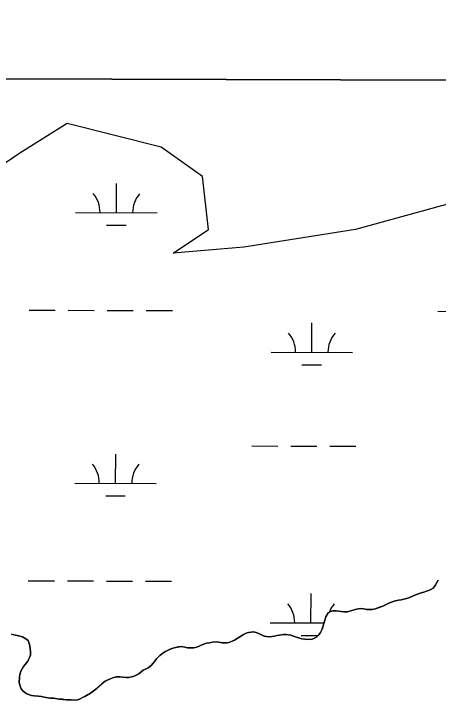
# Model space of a CAD drawing. Extents: x 3161514 to 3199414, y 831166 to 856601.
# Drawn here: x 3194683 to 3195204, y 853962 to 854820 of the extents above; entities that cross this region are included whole.
import ezdxf

# ---------------------------------------------------------------- set-up
doc = ezdxf.new("R2010")
doc.units = 0
for name, color, linetype in [('V-GRID-FRAM', 7, 'Continuous'), ('V-SITE-VEGE', 7, 'Continuous'), ('V-TOPO-SHOR', 7, 'Continuous'), ('V-WETL-SWMP', 7, 'Continuous')]:
    doc.layers.add(name, color=color, linetype=linetype)

msp = doc.modelspace()

# ---------------------------------------------------------------- linework, layer by layer
at = {"layer": 'V-GRID-FRAM'}
msp.add_lwpolyline([(3165761.05, 854820.03), (3197144.33, 854733.31), (3197102.01, 836546.11), (3165702.85, 836632.88), (3165761.05, 854820.03)], dxfattribs=at)
at = {"layer": 'V-SITE-VEGE'}
for p, q in [((3197118.26, 854733.38), (3193473.21, 854743.45)), ((3195200.79, 854117.34), (3195202.92, 854121.29)), ((3195202.92, 854121.29), (3195204.23, 854124.08)), ((3195186.84, 854109.43), (3195191.44, 854110.91)), ((3195191.44, 854110.91), (3195194.73, 854112.23)), ((3195194.73, 854112.23), (3195198.17, 854114.37)), ((3195198.17, 854114.37), (3195200.79, 854117.34)), ((3195165.34, 854101.33), (3195168.46, 854102.33)), ((3195168.46, 854102.33), (3195173.05, 854104.31)), ((3195173.05, 854104.31), (3195175.84, 854105.46)), ((3195175.84, 854105.46), (3195178.96, 854106.62)), ((3195178.96, 854106.62), (3195182.25, 854108.1)), ((3195182.25, 854108.1), (3195186.84, 854109.43)), ((3195136.27, 854092.24), (3195140.37, 854094.05)), ((3195140.37, 854094.05), (3195143.98, 854095.7)), ((3195143.98, 854095.7), (3195147.27, 854096.86)), ((3195147.27, 854096.86), (3195150.55, 854098.18)), ((3195150.55, 854098.18), (3195155.48, 854099.5)), ((3195155.48, 854099.5), (3195159.09, 854099.84)), ((3195159.09, 854099.84), (3195165.34, 854101.33)), ((3195069.25, 854083.72), (3195071.71, 854085.21)), ((3195071.71, 854085.21), (3195071.87, 854085.37)), ((3195071.87, 854085.37), (3195075.16, 854086.2)), ((3195075.16, 854086.2), (3195079.26, 854086.54)), ((3195079.26, 854086.54), (3195085.18, 854085.4)), ((3195085.18, 854085.4), (3195089.13, 854084.91)), ((3195089.13, 854084.91), (3195092.91, 854085.09)), ((3195092.91, 854085.09), (3195098.16, 854086.58)), ((3195098.16, 854086.58), (3195101.12, 854087.73)), ((3195101.12, 854087.73), (3195104.24, 854088.56)), ((3195104.24, 854088.56), (3195109, 854089.22)), ((3195109, 854089.22), (3195113.11, 854088.74)), ((3195113.11, 854088.74), (3195116.23, 854088.09)), ((3195116.23, 854088.09), (3195123.3, 854087.78)), ((3195123.3, 854087.78), (3195127.41, 854088.93)), ((3195127.41, 854088.93), (3195132.16, 854090.75)), ((3195132.16, 854090.75), (3195136.27, 854092.24)), ((3195062.87, 854066.79), (3195066.3, 854078.96)), ((3195066.3, 854078.96), (3195069.25, 854083.72)), ((3194968.41, 854058.71), (3194971.53, 854059.71)), ((3194971.53, 854059.71), (3194978.1, 854060.54)), ((3194978.1, 854060.54), (3194981.88, 854059.4)), ((3194981.88, 854059.4), (3194986.65, 854057.11)), ((3195057.8, 854056.75), (3195059.93, 854059.88)), ((3195059.93, 854059.88), (3195061.73, 854063.66)), ((3195061.73, 854063.66), (3195062.87, 854066.79)), ((3194680.21, 854057.82), (3194683.33, 854056.67)), ((3194683.33, 854056.67), (3194687.11, 854056.02)), ((3194687.11, 854056.02), (3194690.56, 854055.21)), ((3194690.56, 854055.21), (3194693.69, 854054.23)), ((3194693.69, 854054.23), (3194697.8, 854052.1)), ((3194697.8, 854052.1), (3194700.93, 854049.81)), ((3194951.5, 854048.99), (3194954.3, 854050.47)), ((3194954.3, 854050.47), (3194958.89, 854053.11)), ((3194958.89, 854053.11), (3194962.83, 854055.75)), ((3194962.83, 854055.75), (3194965.45, 854057.23)), ((3194965.45, 854057.23), (3194968.41, 854058.71)), ((3194986.65, 854057.11), (3194990.6, 854055.31)), ((3194990.6, 854055.31), (3194990.93, 854055.15)), ((3194990.93, 854055.15), (3194993.56, 854054.66)), ((3194993.56, 854054.66), (3194997.5, 854054.5)), ((3194997.5, 854054.5), (3195003.25, 854055)), ((3195003.25, 854055), (3195006.37, 854055.83)), ((3195006.37, 854055.83), (3195009.49, 854056.5)), ((3195009.49, 854056.5), (3195014.25, 854057.33)), ((3195014.25, 854057.33), (3195017.38, 854057.33)), ((3195017.38, 854057.33), (3195023.62, 854056.52)), ((3195023.62, 854056.52), (3195026.75, 854055.38)), ((3195026.75, 854055.38), (3195030.36, 854054.07)), ((3195030.36, 854054.07), (3195033.32, 854053.09)), ((3195033.32, 854053.09), (3195036.94, 854051.95)), ((3195036.94, 854051.95), (3195040.56, 854051.63)), ((3195040.56, 854051.63), (3195045.98, 854050.98)), ((3195045.98, 854050.98), (3195049.59, 854051.65)), ((3195049.59, 854051.65), (3195052.38, 854052.8)), ((3195052.38, 854052.8), (3195055.34, 854054.45)), ((3195055.34, 854054.45), (3195057.8, 854056.75)), ((3194700.93, 854049.81), (3194702.58, 854045.04)), ((3194702.58, 854045.04), (3194703.41, 854040.45)), ((3194881.69, 854041.46), (3194885.46, 854041.96)), ((3194885.46, 854041.96), (3194888.58, 854042.29)), ((3194888.58, 854042.29), (3194893.35, 854041.64)), ((3194907.98, 854041.84), (3194911.59, 854043.32)), ((3194911.59, 854043.32), (3194916.02, 854045.3)), ((3194916.02, 854045.3), (3194919.8, 854046.46)), ((3194919.8, 854046.46), (3194923.41, 854047.12)), ((3194923.41, 854047.12), (3194927.35, 854047.95)), ((3194927.35, 854047.95), (3194932.44, 854048.13)), ((3194932.44, 854048.13), (3194939.68, 854046.99)), ((3194939.68, 854046.99), (3194943.29, 854046.84)), ((3194943.29, 854046.84), (3194944.44, 854047)), ((3194944.44, 854047), (3194947.23, 854047.34)), ((3194947.23, 854047.34), (3194951.5, 854048.99)), ((3194703.41, 854040.45), (3194703.75, 854035.52)), ((3194703.75, 854035.52), (3194703.43, 854031.57)), ((3194862.64, 854031.56), (3194866.25, 854034.36)), ((3194866.25, 854034.36), (3194869.37, 854036.5)), ((3194869.37, 854036.5), (3194874.29, 854038.98)), ((3194874.29, 854038.98), (3194877.25, 854040.13)), ((3194877.25, 854040.13), (3194881.69, 854041.46)), ((3194893.35, 854041.64), (3194896.31, 854040.99)), ((3194896.31, 854040.99), (3194899.76, 854040.67)), ((3194899.76, 854040.67), (3194904.2, 854041.01)), ((3194904.2, 854041.01), (3194907.98, 854041.84)), ((3194701.79, 854027.3), (3194700.32, 854024.67)), ((3194703.43, 854031.57), (3194701.79, 854027.3)), ((3194856.41, 854024.48), (3194858.22, 854027.28)), ((3194858.22, 854027.28), (3194859.69, 854028.59)), ((3194859.69, 854028.59), (3194860.51, 854029.42)), ((3194860.51, 854029.42), (3194862.64, 854031.56)), ((3194695.08, 854017.75), (3194691.8, 854012.16)), ((3194697.04, 854020.55), (3194695.08, 854017.75)), ((3194700.32, 854024.67), (3194697.04, 854020.55)), ((3194844.77, 854014.6), (3194848.22, 854016.25)), ((3194848.22, 854016.25), (3194851.99, 854019.05)), ((3194851.99, 854019.05), (3194854.45, 854021.85)), ((3194854.45, 854021.85), (3194856.41, 854024.48)), ((3194690.49, 854008.05), (3194690.01, 854004.93)), ((3194691.8, 854012.16), (3194690.49, 854008.05)), ((3194830.98, 854006.03), (3194836.73, 854009)), ((3194836.73, 854009), (3194839.51, 854011.3)), ((3194839.51, 854011.3), (3194841.98, 854013.28)), ((3194841.98, 854013.28), (3194844.77, 854014.6)), ((3194690.01, 854004.93), (3194689.85, 853998.36)), ((3194794.19, 853998.89), (3194795.5, 853999.71)), ((3194795.5, 853999.71), (3194796.33, 854000.21)), ((3194796.33, 854000.21), (3194800.76, 854002.35)), ((3194800.76, 854002.35), (3194804.7, 854004)), ((3194804.7, 854004), (3194808.97, 854005.16)), ((3194808.97, 854005.16), (3194813.24, 854005.33)), ((3194813.24, 854005.33), (3194817.18, 854004.85)), ((3194817.18, 854004.85), (3194820.96, 854004.53)), ((3194820.96, 854004.53), (3194824.08, 854004.54)), ((3194824.08, 854004.54), (3194827.7, 854005.04)), ((3194827.7, 854005.04), (3194830.98, 854006.03)), ((3194689.85, 853998.36), (3194691.01, 853993.76)), ((3194691.01, 853993.76), (3194692.33, 853990.47)), ((3194692.33, 853990.47), (3194694.31, 853988.01)), ((3194782.21, 853988.68), (3194785.5, 853991.48)), ((3194785.5, 853991.48), (3194791.24, 853996.42)), ((3194791.24, 853996.42), (3194794.19, 853998.89)), ((3194694.31, 853988.01), (3194696.62, 853986.05)), ((3194696.62, 853986.05), (3194699.25, 853984.41)), ((3194699.25, 853984.41), (3194704.84, 853982.28)), ((3194704.84, 853982.28), (3194707.96, 853981.96)), ((3194707.96, 853981.96), (3194713.38, 853981.64)), ((3194770.24, 853981.1), (3194777.46, 853985.06)), ((3194777.46, 853985.06), (3194782.21, 853988.68)), ((3194713.38, 853981.64), (3194717.33, 853980.83)), ((3194717.33, 853980.83), (3194720.29, 853980.01)), ((3194720.29, 853980.01), (3194725.22, 853979.36)), ((3194725.22, 853979.36), (3194728.34, 853979.04)), ((3194728.34, 853979.04), (3194732.29, 853978.88)), ((3194732.29, 853978.88), (3194738.7, 853977.91)), ((3194738.7, 853977.91), (3194742.8, 853977.59)), ((3194742.8, 853977.59), (3194747.57, 853977.11)), ((3194747.57, 853977.11), (3194753.49, 853976.79)), ((3194753.49, 853976.79), (3194757.59, 853976.47)), ((3194757.59, 853976.47), (3194761.7, 853977.14)), ((3194761.7, 853977.14), (3194764.49, 853978.29)), ((3194764.49, 853978.29), (3194767.61, 853979.61)), ((3194767.61, 853979.61), (3194770.24, 853981.1))]:
    msp.add_line(p, q, dxfattribs=at)
at = {"layer": 'V-TOPO-SHOR'}
for points in [[(3195204.23, 854124.08), (3195202.92, 854121.29), (3195200.79, 854117.34), (3195198.17, 854114.38), (3195194.73, 854112.23), (3195191.44, 854110.91), (3195186.84, 854109.43), (3195182.25, 854108.1), (3195178.96, 854106.62), (3195175.84, 854105.46), (3195173.05, 854104.31), (3195168.46, 854102.33), (3195165.33, 854101.33), (3195159.09, 854099.84), (3195155.48, 854099.5), (3195150.55, 854098.18), (3195147.27, 854096.86), (3195143.98, 854095.7), (3195140.37, 854094.05), (3195136.27, 854092.24), (3195132.16, 854090.75), (3195127.4, 854088.93), (3195123.3, 854087.78), (3195116.23, 854088.09), (3195113.11, 854088.74), (3195109, 854089.22), (3195104.24, 854088.56), (3195101.12, 854087.73), (3195098.16, 854086.58), (3195092.91, 854085.09), (3195089.13, 854084.91), (3195085.18, 854085.4), (3195079.26, 854086.54), (3195075.16, 854086.2), (3195071.87, 854085.37), (3195071.71, 854085.21), (3195069.25, 854083.72), (3195066.3, 854078.96), (3195062.87, 854066.79), (3195061.73, 854063.66), (3195059.93, 854059.88), (3195057.8, 854056.75), (3195055.34, 854054.45), (3195052.38, 854052.8), (3195049.59, 854051.65), (3195045.98, 854050.98), (3195040.56, 854051.63), (3195036.94, 854051.95), (3195033.32, 854053.09), (3195030.36, 854054.07), (3195026.75, 854055.38), (3195023.62, 854056.52), (3195017.38, 854057.33), (3195014.25, 854057.33), (3195009.49, 854056.5), (3195006.37, 854055.83), (3195003.25, 854055), (3194997.5, 854054.5), (3194993.56, 854054.66), (3194990.93, 854055.15), (3194990.6, 854055.31), (3194986.65, 854057.11), (3194981.88, 854059.4), (3194978.1, 854060.54), (3194971.53, 854059.71), (3194968.41, 854058.71), (3194965.45, 854057.23), (3194962.83, 854055.75), (3194958.89, 854053.11), (3194954.29, 854050.47), (3194951.5, 854048.99), (3194947.23, 854047.34), (3194944.44, 854047), (3194943.29, 854046.84), (3194939.68, 854046.99), (3194932.44, 854048.13), (3194927.35, 854047.95), (3194923.41, 854047.12), (3194919.8, 854046.46), (3194916.02, 854045.3), (3194911.59, 854043.32), (3194907.98, 854041.84), (3194904.2, 854041.01), (3194899.76, 854040.67), (3194896.31, 854040.99)], [(3194896.31, 854040.99), (3194893.35, 854041.64), (3194888.58, 854042.29), (3194885.46, 854041.96), (3194881.69, 854041.46), (3194877.25, 854040.13), (3194874.29, 854038.98), (3194869.37, 854036.5), (3194866.25, 854034.36), (3194862.64, 854031.56), (3194860.51, 854029.42), (3194859.69, 854028.59), (3194858.22, 854027.28), (3194856.41, 854024.48), (3194854.45, 854021.85), (3194851.99, 854019.05), (3194848.22, 854016.25), (3194844.77, 854014.6), (3194841.98, 854013.28), (3194839.52, 854011.3), (3194836.73, 854009), (3194830.98, 854006.03), (3194827.7, 854005.04), (3194824.08, 854004.54), (3194820.96, 854004.53), (3194817.18, 854004.85), (3194813.24, 854005.33), (3194808.97, 854005.16), (3194804.7, 854004), (3194800.76, 854002.35), (3194796.33, 854000.21), (3194795.5, 853999.71), (3194794.19, 853998.89), (3194791.24, 853996.42), (3194785.5, 853991.48), (3194782.21, 853988.68), (3194777.46, 853985.06), (3194773.85, 853983.08), (3194770.24, 853981.1), (3194767.61, 853979.61), (3194764.49, 853978.29), (3194761.7, 853977.14), (3194757.59, 853976.47), (3194753.49, 853976.79), (3194747.57, 853977.11), (3194742.8, 853977.59), (3194738.7, 853977.91), (3194732.29, 853978.88), (3194728.34, 853979.04), (3194725.22, 853979.36), (3194720.29, 853980.01), (3194717.33, 853980.83), (3194713.38, 853981.64), (3194707.96, 853981.96), (3194704.84, 853982.28), (3194699.25, 853984.41), (3194696.62, 853986.05), (3194694.31, 853988.01), (3194692.33, 853990.47), (3194691.01, 853993.76), (3194689.85, 853998.36), (3194690.01, 854004.93), (3194690.49, 854008.05), (3194691.8, 854012.16), (3194695.08, 854017.75), (3194697.04, 854020.55), (3194700.32, 854024.67), (3194701.79, 854027.3), (3194703.43, 854031.57), (3194703.75, 854035.52), (3194703.41, 854040.45), (3194702.58, 854045.04), (3194700.93, 854049.81), (3194697.8, 854052.1), (3194693.69, 854054.23), (3194690.56, 854055.21), (3194687.11, 854056.02), (3194683.33, 854056.67), (3194680.21, 854057.82)]]:
    msp.add_lwpolyline(points, dxfattribs=at)
at = {"layer": 'V-WETL-SWMP'}
for p, q in [((3194748.49, 854685.27), (3194690.61, 854649.07)), ((3194864.26, 854656.31), (3194748.49, 854685.27)), ((3194914.91, 854620.11), (3194864.26, 854656.31)), ((3194690.61, 854649.07), (3194603.79, 854591.15)), ((3194922.14, 854554.94), (3194914.91, 854620.11)), ((3194809.07, 854575.7), (3194809.17, 854611.7)), ((3195233.26, 854591.15), (3195103.02, 854554.94)), ((3194759.07, 854575.84), (3194859.07, 854575.56)), ((3194797.02, 854560.3), (3194821.02, 854560.24)), ((3194878.73, 854525.98), (3194922.14, 854554.94)), ((3195103.02, 854554.94), (3194965.55, 854533.22)), ((3194965.55, 854533.22), (3194878.73, 854525.98)), ((3194701.89, 854455.93), (3194733.89, 854455.84)), ((3194749.89, 854455.79), (3194781.89, 854455.7)), ((3194797.89, 854455.66), (3194829.89, 854455.57)), ((3194845.89, 854455.53), (3194877.89, 854455.44)), ((3195203.8, 854454.54), (3195235.8, 854454.45)), ((3195049.07, 854404.22), (3195049.16, 854440.22)), ((3194999.07, 854404.36), (3195099.06, 854404.09)), ((3195037.02, 854388.83), (3195061.02, 854388.76)), ((3194975.34, 854289), (3195007.34, 854288.91)), ((3195023.34, 854288.86), (3195055.34, 854288.77)), ((3195071.34, 854288.73), (3195103.34, 854288.64)), ((3194808.15, 854243.03), (3194808.25, 854279.03)), ((3194758.15, 854243.17), (3194858.15, 854242.89)), ((3194796.1, 854227.63), (3194820.1, 854227.56)), ((3194700.97, 854123.25), (3194732.97, 854123.16)), ((3194748.97, 854123.12), (3194780.97, 854123.03)), ((3194796.97, 854122.99), (3194828.97, 854122.9)), ((3194844.97, 854122.85), (3194876.97, 854122.77)), ((3195200.79, 854117.35), (3195202.92, 854121.29)), ((3195202.88, 854121.87), (3195203.19, 854121.86)), ((3195202.92, 854121.29), (3195204.23, 854124.09)), ((3195186.84, 854109.43), (3195191.44, 854110.92)), ((3195191.44, 854110.92), (3195194.72, 854112.24)), ((3195194.72, 854112.24), (3195198.17, 854114.38)), ((3195198.17, 854114.38), (3195200.79, 854117.35)), ((3195048.15, 854071.55), (3195048.25, 854107.55)), ((3195165.33, 854101.34), (3195168.45, 854102.33)), ((3195168.45, 854102.33), (3195175.84, 854105.47)), ((3195175.84, 854105.47), (3195178.96, 854106.62)), ((3195178.96, 854106.62), (3195182.24, 854108.11)), ((3195182.24, 854108.11), (3195186.84, 854109.43)), ((3195136.27, 854092.24), (3195143.98, 854095.71)), ((3195143.98, 854095.71), (3195147.27, 854096.87)), ((3195147.27, 854096.87), (3195150.55, 854098.19)), ((3195150.55, 854098.19), (3195155.48, 854099.51)), ((3195155.48, 854099.51), (3195159.09, 854099.85)), ((3195159.09, 854099.85), (3195165.33, 854101.34)), ((3195069.25, 854083.73), (3195071.87, 854085.38)), ((3195071.87, 854085.38), (3195075.16, 854086.21)), ((3195075.16, 854086.21), (3195079.26, 854086.54)), ((3195079.26, 854086.54), (3195085.18, 854085.41)), ((3195085.18, 854085.41), (3195089.12, 854084.92)), ((3195089.12, 854084.92), (3195092.9, 854085.09)), ((3195092.9, 854085.09), (3195098.16, 854086.58)), ((3195098.16, 854086.58), (3195101.11, 854087.74)), ((3195101.11, 854087.74), (3195104.23, 854088.56)), ((3195104.23, 854088.56), (3195109, 854089.23)), ((3195109, 854089.23), (3195113.11, 854088.75)), ((3195113.11, 854088.75), (3195116.23, 854088.1)), ((3195116.23, 854088.1), (3195123.3, 854087.78)), ((3195123.3, 854087.78), (3195127.4, 854088.94)), ((3195127.4, 854088.94), (3195136.27, 854092.24)), ((3195062.87, 854066.79), (3195066.3, 854078.96)), ((3195066.3, 854078.96), (3195069.25, 854083.73)), ((3194998.15, 854071.69), (3195064.2, 854071.51)), ((3194968.41, 854058.72), (3194971.53, 854059.71)), ((3194971.53, 854059.71), (3194978.1, 854060.55)), ((3194978.1, 854060.55), (3194981.88, 854059.4)), ((3194981.88, 854059.4), (3194990.92, 854055.15)), ((3195057.8, 854056.76), (3195059.93, 854059.89)), ((3195059.93, 854059.89), (3195061.73, 854063.67)), ((3195061.73, 854063.67), (3195062.87, 854066.79)), ((3194683.33, 854056.68), (3194687.11, 854056.03)), ((3194687.11, 854056.03), (3194690.56, 854055.21)), ((3194690.56, 854055.21), (3194693.69, 854054.23)), ((3194693.69, 854054.23), (3194697.8, 854052.11)), ((3194697.8, 854052.11), (3194700.92, 854049.81)), ((3194951.5, 854048.99), (3194954.29, 854050.48)), ((3194954.29, 854050.48), (3194958.89, 854053.11)), ((3194958.89, 854053.11), (3194962.83, 854055.75)), ((3194962.83, 854055.75), (3194965.45, 854057.24)), ((3194965.45, 854057.24), (3194968.41, 854058.72)), ((3194990.92, 854055.15), (3194993.55, 854054.66)), ((3194993.55, 854054.66), (3194997.5, 854054.51)), ((3194997.5, 854054.51), (3195003.25, 854055.01)), ((3195003.25, 854055.01), (3195006.37, 854055.84)), ((3195006.37, 854055.84), (3195009.49, 854056.5)), ((3195009.49, 854056.5), (3195014.25, 854057.33)), ((3195014.25, 854057.33), (3195017.37, 854057.34)), ((3195017.37, 854057.34), (3195023.62, 854056.53)), ((3195023.62, 854056.53), (3195030.36, 854054.08)), ((3195030.36, 854054.08), (3195036.94, 854051.95)), ((3195036.1, 854056.15), (3195057.09, 854056.1)), ((3195036.94, 854051.95), (3195040.55, 854051.63)), ((3195040.55, 854051.63), (3195045.98, 854050.99)), ((3195045.98, 854050.99), (3195049.59, 854051.65)), ((3195049.59, 854051.65), (3195052.38, 854052.81)), ((3195052.38, 854052.81), (3195055.34, 854054.46)), ((3195055.34, 854054.46), (3195057.8, 854056.76)), ((3194700.92, 854049.81), (3194702.58, 854045.05)), ((3194702.58, 854045.05), (3194703.41, 854040.45)), ((3194881.68, 854041.46), (3194888.58, 854042.29)), ((3194888.58, 854042.29), (3194893.35, 854041.65)), ((3194907.97, 854041.84), (3194911.59, 854043.33)), ((3194911.59, 854043.33), (3194916.02, 854045.31)), ((3194916.02, 854045.31), (3194919.79, 854046.46)), ((3194919.79, 854046.46), (3194927.35, 854047.96)), ((3194927.35, 854047.96), (3194932.44, 854048.13)), ((3194932.44, 854048.13), (3194939.68, 854047)), ((3194939.68, 854047), (3194943.29, 854046.84)), ((3194943.29, 854046.84), (3194947.23, 854047.34)), ((3194947.23, 854047.34), (3194951.5, 854048.99)), ((3194703.41, 854040.45), (3194703.75, 854035.52)), ((3194703.75, 854035.52), (3194703.42, 854031.58)), ((3194862.64, 854031.56), (3194866.25, 854034.36)), ((3194866.25, 854034.36), (3194869.37, 854036.51)), ((3194869.37, 854036.51), (3194874.29, 854038.98)), ((3194874.29, 854038.98), (3194877.25, 854040.14)), ((3194877.25, 854040.14), (3194881.68, 854041.46)), ((3194893.35, 854041.65), (3194896.31, 854041)), ((3194896.31, 854041), (3194899.76, 854040.67)), ((3194899.76, 854040.67), (3194904.2, 854041.01)), ((3194904.2, 854041.01), (3194907.97, 854041.84)), ((3194701.79, 854027.3), (3194700.32, 854024.67)), ((3194703.42, 854031.58), (3194701.79, 854027.3)), ((3194856.41, 854024.49), (3194858.22, 854027.28)), ((3194858.22, 854027.28), (3194859.69, 854028.6)), ((3194859.69, 854028.6), (3194862.64, 854031.56)), ((3194695.07, 854017.76), (3194691.8, 854012.17)), ((3194697.04, 854020.56), (3194695.07, 854017.76)), ((3194700.32, 854024.67), (3194697.04, 854020.56)), ((3194841.98, 854013.28), (3194848.21, 854016.25)), ((3194848.21, 854016.25), (3194851.99, 854019.05)), ((3194851.99, 854019.05), (3194854.45, 854021.85)), ((3194854.45, 854021.85), (3194856.41, 854024.49)), ((3194690.49, 854008.06), (3194690, 854004.93)), ((3194691.8, 854012.17), (3194690.49, 854008.06)), ((3194830.98, 854006.03), (3194836.73, 854009)), ((3194836.73, 854009), (3194841.98, 854013.28)), ((3194690, 854004.93), (3194689.85, 853998.36)), ((3194794.19, 853998.89), (3194796.32, 854000.21)), ((3194796.32, 854000.21), (3194800.76, 854002.36)), ((3194800.76, 854002.36), (3194804.7, 854004.01)), ((3194804.7, 854004.01), (3194808.97, 854005.17)), ((3194808.97, 854005.17), (3194813.24, 854005.34)), ((3194813.24, 854005.34), (3194817.18, 854004.86)), ((3194817.18, 854004.86), (3194820.96, 854004.53)), ((3194820.96, 854004.53), (3194824.08, 854004.54)), ((3194824.08, 854004.54), (3194827.7, 854005.04)), ((3194827.7, 854005.04), (3194830.98, 854006.03)), ((3194689.85, 853998.36), (3194691.01, 853993.76)), ((3194691.01, 853993.76), (3194692.33, 853990.48)), ((3194692.33, 853990.48), (3194694.31, 853988.02)), ((3194782.21, 853988.68), (3194794.19, 853998.89)), ((3194694.31, 853988.02), (3194696.61, 853986.05)), ((3194696.61, 853986.05), (3194699.25, 853984.41)), ((3194699.25, 853984.41), (3194704.84, 853982.29)), ((3194704.84, 853982.29), (3194707.96, 853981.96)), ((3194707.96, 853981.96), (3194713.38, 853981.65)), ((3194767.61, 853979.62), (3194777.46, 853985.06)), ((3194777.46, 853985.06), (3194782.21, 853988.68)), ((3194713.38, 853981.65), (3194717.33, 853980.83)), ((3194717.33, 853980.83), (3194720.29, 853980.02)), ((3194720.29, 853980.02), (3194725.22, 853979.37)), ((3194725.22, 853979.37), (3194728.34, 853979.05)), ((3194728.34, 853979.05), (3194732.28, 853978.89)), ((3194732.28, 853978.89), (3194738.69, 853977.92)), ((3194738.69, 853977.92), (3194747.57, 853977.11)), ((3194747.57, 853977.11), (3194757.59, 853976.48)), ((3194757.59, 853976.48), (3194761.7, 853977.14)), ((3194761.7, 853977.14), (3194767.61, 853979.62))]:
    msp.add_line(p, q, dxfattribs=at)
for centre, start, end in [((3194753.82, 854576.33), 359.06989, 40.61354), ((3194864.31, 854576.02), 139.06988, 180.61354), ((3194993.82, 854404.85), 359.06989, 40.61354), ((3195104.31, 854404.55), 139.06988, 180.61354), ((3194752.91, 854243.65), 359.06989, 40.61354), ((3194863.39, 854243.35), 139.06988, 180.61354), ((3194992.9, 854072.18), 359.06989, 40.61354), ((3195103.39, 854071.87), 139.06988, 158.99078)]:
    msp.add_arc(centre, 35.25, start, end, dxfattribs=at)

doc.saveas('drawing.dxf')
